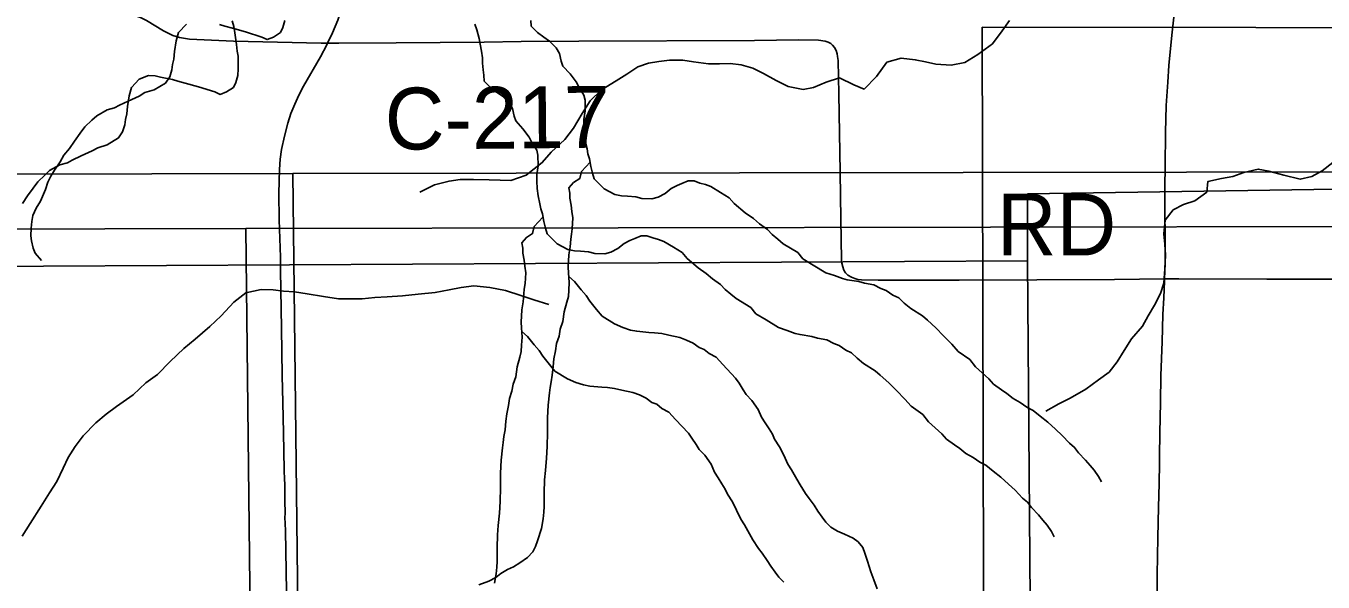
# Model space of a CAD drawing. Extents: x -21.1 to 50.3, y -4.9 to 22.1.
# Drawn here: x 3.578 to 4.771, y 19.642 to 20.154 of the extents above; entities that cross this region are included whole.
import ezdxf

# ---------------------------------------------------------------- set-up
doc = ezdxf.new("R2010")
doc.units = 0
for name, color, linetype in [('GM_X_County_Road', 7, 'Continuous'), ('GM_X_County_Road_Text', 7, 'Continuous'), ('GM_X_Minor_River', 7, 'Continuous'), ('GM_X_Section', 7, 'Continuous'), ('GM_X_Township_Road', 7, 'Continuous')]:
    doc.layers.add(name, color=color, linetype=linetype)

msp = doc.modelspace()

# ---------------------------------------------------------------- linework, layer by layer
at = {"layer": 'GM_X_County_Road'}
for points in [[(3.8559, 20.1379), (3.8605, 20.1476), (3.8653, 20.1591), (3.8684, 20.168), (3.8711, 20.1769), (3.8733, 20.1861), (3.8756, 20.1983), (3.8773, 20.2107), (3.8784, 20.2231), (3.8788, 20.2355), (3.8787, 20.2542), (3.8778, 20.2915), (3.8768, 20.3287), (3.8762, 20.3567), (3.8761, 20.3629), (3.8749, 20.4205)], [(3.8181, 19.6338), (3.817, 19.6897), (3.8166, 19.7021), (3.8167, 19.7052), (3.8165, 19.7176), (3.8164, 19.7331), (3.8162, 19.7363), (3.8159, 19.7456), (3.8153, 19.7797), (3.8147, 19.8077), (3.8142, 19.8325), (3.8135, 19.876), (3.8124, 19.9288), (3.8125, 19.9413), (3.8113, 19.9754), (3.811, 20.0002), (3.8115, 20.0219), (3.8123, 20.0312), (3.8136, 20.0403), (3.8162, 20.0524), (3.8194, 20.0644), (3.8222, 20.0732), (3.8256, 20.0818), (3.8294, 20.0903), (3.8337, 20.0985), (3.8493, 20.1254), (3.8551, 20.1364), (3.8559, 20.1379)], [(3.8559, 20.1379), (3.8661, 20.1381), (3.919, 20.1384), (3.9998, 20.1388), (4.034, 20.1394), (4.0868, 20.1398), (4.2484, 20.1404), (4.2888, 20.141), (4.3074, 20.1408), (4.3134, 20.1399), (4.3162, 20.139), (4.3187, 20.1376), (4.3203, 20.1362), (4.3221, 20.1339), (4.3236, 20.1313), (4.3244, 20.1282), (4.3248, 20.1256), (4.3253, 20.1221), (4.326, 20.0913), (4.3272, 20.0194), (4.3278, 19.976), (4.3284, 19.9388), (4.3287, 19.9357), (4.3295, 19.9324), (4.3306, 19.9292), (4.3321, 19.9267), (4.3344, 19.9245), (4.3375, 19.9227), (4.3406, 19.9215), (4.3433, 19.9208), (4.3468, 19.9203), (4.362, 19.92), (4.374, 19.9202), (4.3818, 19.9202), (4.4056, 19.9201), (4.4367, 19.9202), (4.5795, 19.9207), (4.6256, 19.9212)], [(4.6256, 19.9212), (4.6386, 19.9213), (4.7194, 19.9211), (4.7971, 19.9211)]]:
    msp.add_lwpolyline(points, dxfattribs=at)
at = {"layer": 'GM_X_Minor_River'}
for points in [[(3.7681, 20.1585), (3.7696, 20.1532), (3.7704, 20.1475), (3.772, 20.1369), (3.7728, 20.1308), (3.7736, 20.1262), (3.7737, 20.1145), (3.7733, 20.1084), (3.7715, 20.1019), (3.7692, 20.0973), (3.7628, 20.0931), (3.7571, 20.0908), (3.7521, 20.0931), (3.7372, 20.0979), (3.725, 20.1013), (3.7182, 20.1031), (3.7132, 20.1046), (3.7022, 20.1068), (3.6972, 20.108), (3.6911, 20.1083), (3.6827, 20.1048), (3.6756, 20.0972), (3.6733, 20.0896), (3.6719, 20.0797), (3.6711, 20.0729), (3.67, 20.0679), (3.6693, 20.063), (3.6674, 20.0565), (3.6636, 20.0508), (3.653, 20.0446), (3.6447, 20.0419), (3.6393, 20.0389), (3.6291, 20.0343), (3.6211, 20.0304), (3.6166, 20.0281), (3.6097, 20.0262), (3.6002, 20.0208), (3.5957, 20.0166), (3.5893, 20.0105), (3.5851, 20.0048), (3.5798, 19.9975), (3.5753, 19.9906)], [(3.8166, 20.1589), (3.8147, 20.1524), (3.8125, 20.1479), (3.806, 20.1436), (3.8003, 20.1413), (3.7954, 20.1436), (3.7805, 20.1484), (3.7683, 20.1518), (3.7614, 20.1537), (3.7565, 20.1551)], [(4.0427, 20.159), (4.0431, 20.1537), (4.0489, 20.1477), (4.0546, 20.1435), (4.06, 20.1397), (4.0661, 20.1337), (4.0692, 20.1284), (4.0707, 20.1216), (4.0723, 20.117), (4.0788, 20.1098), (4.0845, 20.1023), (4.0868, 20.0977), (4.0915, 20.0901), (4.0926, 20.0856), (4.0927, 20.0757), (4.0916, 20.0677), (4.0916, 20.0617), (4.092, 20.0548), (4.0928, 20.048), (4.0944, 20.0408), (4.0952, 20.0362), (4.0967, 20.0317), (4.0979, 20.0245), (4.0995, 20.0184), (4.101, 20.0131), (4.1102, 20.004), (4.1201, 19.9988), (4.1262, 19.9976), (4.1316, 19.9973), (4.1392, 19.9966), (4.1449, 19.9951), (4.154, 19.9948), (4.1597, 19.9963), (4.1662, 19.9998), (4.1719, 20.0044), (4.1772, 20.007), (4.1817, 20.009), (4.1874, 20.0113)], [(4.4828, 20.1588), (4.4763, 20.1493), (4.4672, 20.1375), (4.4539, 20.1277), (4.4418, 20.1201), (4.4293, 20.1178), (4.4153, 20.1186), (4.4058, 20.1208), (4.3963, 20.1227), (4.3834, 20.1242), (4.3702, 20.1204), (4.3607, 20.1075), (4.3493, 20.0958), (4.3398, 20.0996), (4.3266, 20.106), (4.3144, 20.1022), (4.3027, 20.0973), (4.2932, 20.0954), (4.2795, 20.0981), (4.2682, 20.1037), (4.2568, 20.1102), (4.247, 20.1151), (4.2363, 20.1182), (4.2261, 20.1193)], [(3.726, 20.1554), (3.7188, 20.1477), (3.7166, 20.1401), (3.7151, 20.1302), (3.7144, 20.1234), (3.7133, 20.1184), (3.7126, 20.1135), (3.7107, 20.107), (3.7069, 20.1013), (3.6963, 20.0952), (3.6879, 20.0925), (3.6826, 20.0894), (3.6724, 20.0848), (3.6644, 20.0809), (3.6599, 20.0786), (3.653, 20.0767), (3.6435, 20.0713), (3.639, 20.0671), (3.6325, 20.061), (3.6284, 20.0553), (3.6231, 20.048), (3.6186, 20.0412), (3.6133, 20.0351), (3.6099, 20.029), (3.6046, 20.0213), (3.6012, 20.0156), (3.5986, 20.0103), (3.5963, 20.0034), (3.5918, 19.9928), (3.588, 19.9863), (3.5847, 19.9794), (3.5839, 19.9741), (3.5832, 19.968), (3.5829, 19.9608), (3.5836, 19.9563), (3.5852, 19.9494), (3.5868, 19.9449), (3.5929, 19.9381)], [(3.9912, 20.1556), (3.9931, 20.1503), (3.9951, 20.1423), (3.9962, 20.137), (3.9974, 20.1305), (3.9982, 20.1244), (3.9982, 20.1195), (3.999, 20.1134), (3.9994, 20.1085), (3.9998, 20.1032), (4.0056, 20.0971), (4.0113, 20.093), (4.0167, 20.0892), (4.0228, 20.0832), (4.0259, 20.0779), (4.0274, 20.071), (4.029, 20.0665), (4.0355, 20.0593), (4.0412, 20.0517), (4.0435, 20.0472), (4.0482, 20.0396), (4.0493, 20.0351), (4.0494, 20.0252), (4.0483, 20.0172), (4.0483, 20.0111), (4.0487, 20.0043), (4.0495, 19.9975), (4.0511, 19.9903), (4.0519, 19.9857), (4.0534, 19.9812), (4.0546, 19.9739), (4.0562, 19.9679), (4.0577, 19.9626), (4.0669, 19.9535), (4.0768, 19.9482), (4.0829, 19.9471), (4.0883, 19.9468), (4.0959, 19.9461), (4.1016, 19.9446), (4.1107, 19.9442), (4.1164, 19.9458), (4.1229, 19.9493), (4.1286, 19.9538), (4.1339, 19.9565), (4.1384, 19.9585), (4.1441, 19.9608)], [(4.2261, 20.1193), (4.2163, 20.1189), (4.206, 20.1189), (4.1924, 20.1208), (4.1825, 20.1223), (4.1704, 20.1223), (4.1605, 20.1212), (4.1511, 20.1197), (4.1412, 20.1162), (4.131, 20.1094), (4.1211, 20.1033), (4.1078, 20.095), (4.0972, 20.0851), (4.09, 20.0734), (4.082, 20.0597), (4.0741, 20.0495), (4.0615, 20.0377), (4.0532, 20.0282), (4.0384, 20.0165), (4.0244, 20.0116), (4.0145, 20.0119), (4.0043, 20.0123), (3.9899, 20.0127), (3.9778, 20.0127), (3.9675, 20.0112), (3.9543, 20.0078), (3.9406, 20.0009)], [(4.0972, 20.0286), (4.0892, 20.0199), (4.0877, 20.0134), (4.082, 20.0099), (4.0778, 20.005), (4.0786, 20), (4.0787, 19.9955), (4.0798, 19.989), (4.0806, 19.9833), (4.0814, 19.9773), (4.0807, 19.9674), (4.08, 19.9624), (4.0796, 19.9579), (4.0789, 19.9507), (4.0778, 19.9434), (4.0771, 19.932), (4.0775, 19.9267), (4.078, 19.918), (4.0776, 19.9108), (4.0773, 19.9051), (4.0758, 19.8997), (4.0735, 19.891), (4.0721, 19.8819), (4.0698, 19.875), (4.0687, 19.8685), (4.0665, 19.8617), (4.0654, 19.8552), (4.0639, 19.8476), (4.0632, 19.8408), (4.0624, 19.8328), (4.0613, 19.8267), (4.0606, 19.8214), (4.0599, 19.8164), (4.0588, 19.805), (4.0581, 19.7933), (4.0582, 19.78), (4.0579, 19.767), (4.0572, 19.7564), (4.0561, 19.745), (4.0554, 19.7363), (4.0551, 19.7245), (4.0551, 19.712), (4.0548, 19.7066), (4.054, 19.7005), (4.0526, 19.6918), (4.0488, 19.6804), (4.047, 19.6751), (4.0447, 19.6701), (4.0398, 19.6651), (4.0326, 19.6602), (4.0269, 19.6563), (4.0212, 19.654), (4.0151, 19.6502), (4.0106, 19.6467), (4.0041, 19.6433), (3.995, 19.6398)], [(4.7803, 20.0283), (4.7704, 20.0207), (4.7609, 20.0154), (4.7503, 20.0128), (4.7352, 20.0166), (4.7215, 20.0203), (4.7117, 20.0222), (4.6984, 20.0192), (4.6882, 20.0154), (4.6779, 20.0135), (4.6654, 20.0109), (4.6643, 20.001), (4.6533, 19.993), (4.643, 19.9896), (4.6335, 19.9847), (4.626, 19.9752), (4.6248, 19.9627), (4.6259, 19.9532), (4.6263, 19.943), (4.6259, 19.9305), (4.6248, 19.9172), (4.6218, 19.9077), (4.6164, 19.8971), (4.6104, 19.8872), (4.6051, 19.8777), (4.5952, 19.866), (4.5884, 19.8554), (4.5819, 19.8451), (4.5747, 19.8356), (4.5648, 19.8284), (4.5531, 19.8197), (4.5387, 19.8114), (4.5284, 19.8064), (4.5163, 19.7996)], [(4.1874, 20.0113), (4.1928, 20.0113), (4.1981, 20.0094), (4.2034, 20.008), (4.2084, 20.0061), (4.2172, 20.0008), (4.2252, 19.9959), (4.2298, 19.9906), (4.2397, 19.9819), (4.2474, 19.9767), (4.2531, 19.9718), (4.2604, 19.9665), (4.2646, 19.9619), (4.27, 19.9578), (4.2749, 19.9536), (4.2883, 19.9454), (4.2929, 19.9397), (4.3024, 19.934), (4.3139, 19.9269), (4.3219, 19.9243), (4.3292, 19.9217), (4.3337, 19.9205), (4.3444, 19.9187), (4.3497, 19.9172), (4.3581, 19.9157), (4.3646, 19.9124), (4.3696, 19.9105), (4.3757, 19.9063), (4.381, 19.9037), (4.386, 19.8988), (4.3921, 19.8939), (4.4028, 19.8871), (4.4074, 19.8833), (4.4151, 19.8762), (4.4223, 19.869), (4.43, 19.8611), (4.4357, 19.8546), (4.4464, 19.8471), (4.4518, 19.8403), (4.464, 19.8293), (4.4683, 19.8244), (4.4755, 19.8191), (4.4805, 19.8158), (4.4862, 19.8112), (4.4927, 19.8075), (4.4988, 19.8033), (4.5046, 19.8003), (4.5111, 19.795), (4.5183, 19.7894), (4.5252, 19.7829), (4.5313, 19.7773), (4.5382, 19.7701), (4.5428, 19.7663), (4.5463, 19.7614), (4.5528, 19.7546), (4.557, 19.7497), (4.5608, 19.7452), (4.5647, 19.7395), (4.5674, 19.7346)], [(4.0539, 19.9781), (4.0459, 19.9693), (4.0444, 19.9629), (4.0387, 19.9594), (4.0346, 19.9545), (4.0353, 19.9495), (4.0354, 19.945), (4.0365, 19.9385), (4.0373, 19.9328), (4.0381, 19.9267), (4.0374, 19.9169), (4.0367, 19.9119), (4.0363, 19.9074), (4.0356, 19.9001), (4.0345, 19.8929), (4.0338, 19.8815), (4.0342, 19.8762), (4.0347, 19.8675), (4.0343, 19.8602), (4.034, 19.8545), (4.0325, 19.8492), (4.0302, 19.8405), (4.0288, 19.8313), (4.0265, 19.8245), (4.0254, 19.818), (4.0232, 19.8112), (4.0221, 19.8047), (4.0206, 19.7971), (4.0199, 19.7903), (4.0192, 19.7823), (4.018, 19.7762), (4.0173, 19.7709), (4.0166, 19.7659), (4.0155, 19.7545), (4.0148, 19.7427), (4.0149, 19.7295), (4.0146, 19.7165), (4.0139, 19.7059), (4.0128, 19.6945), (4.0121, 19.6858), (4.0118, 19.674), (4.0118, 19.6614), (4.0115, 19.6561), (4.0108, 19.65), (4.0093, 19.6413)], [(4.1441, 19.9608), (4.1495, 19.9608), (4.1548, 19.9589), (4.1602, 19.9574), (4.1651, 19.9556), (4.1739, 19.9503), (4.1819, 19.9454), (4.1865, 19.9401), (4.1965, 19.9314), (4.2041, 19.9262), (4.2098, 19.9212), (4.2171, 19.916), (4.2213, 19.9114), (4.2267, 19.9073), (4.2316, 19.9031), (4.245, 19.8948), (4.2496, 19.8892), (4.2592, 19.8835), (4.2706, 19.8764), (4.2786, 19.8738), (4.2859, 19.8711), (4.2904, 19.87), (4.3011, 19.8682), (4.3065, 19.8667), (4.3148, 19.8652), (4.3213, 19.8618), (4.3263, 19.86), (4.3324, 19.8558), (4.3377, 19.8532), (4.3427, 19.8483), (4.3488, 19.8434), (4.3595, 19.8366), (4.3641, 19.8328), (4.3718, 19.8257), (4.379, 19.8185), (4.3867, 19.8105), (4.3924, 19.8041), (4.4031, 19.7966), (4.4085, 19.7898), (4.4208, 19.7788), (4.425, 19.7739), (4.4322, 19.7686), (4.4372, 19.7652), (4.4429, 19.7607), (4.4494, 19.7569), (4.4555, 19.7528), (4.4613, 19.7498), (4.4678, 19.7445), (4.475, 19.7388), (4.4819, 19.7324), (4.488, 19.7268), (4.4949, 19.7196), (4.4995, 19.7158), (4.503, 19.7109), (4.5095, 19.7041), (4.5137, 19.6992), (4.5175, 19.6946), (4.5214, 19.689), (4.5241, 19.684)], [(4.0777, 19.9233), (4.0829, 19.9188), (4.089, 19.9112), (4.0936, 19.9059), (4.0971, 19.9006), (4.1032, 19.893), (4.1082, 19.887), (4.1197, 19.8798), (4.1273, 19.8765), (4.1345, 19.8742), (4.1402, 19.8731), (4.1513, 19.872), (4.1566, 19.8717), (4.1631, 19.871), (4.1696, 19.8695), (4.1799, 19.8673), (4.186, 19.865), (4.1921, 19.862), (4.1974, 19.8582), (4.202, 19.8564), (4.2066, 19.8526), (4.2131, 19.8492), (4.2192, 19.8424), (4.2311, 19.8299), (4.2342, 19.8254), (4.238, 19.8193), (4.2407, 19.8148), (4.246, 19.8095), (4.2518, 19.8012), (4.2549, 19.794), (4.2583, 19.7887), (4.2618, 19.7834), (4.2649, 19.7785), (4.2668, 19.7739), (4.2714, 19.7667), (4.2753, 19.7591), (4.2791, 19.7508), (4.2826, 19.7455), (4.2872, 19.7372), (4.2903, 19.7319), (4.2952, 19.7239), (4.2987, 19.7194), (4.3033, 19.713), (4.3068, 19.7077), (4.3106, 19.702), (4.314, 19.6974), (4.3186, 19.6929), (4.3248, 19.6891), (4.3312, 19.6865), (4.3393, 19.6828), (4.3438, 19.6794), (4.3481, 19.6741), (4.35, 19.6691), (4.3523, 19.6616), (4.3554, 19.6517), (4.3581, 19.6445), (4.3612, 19.6362)], [(3.5749, 19.6847), (3.5823, 19.6964), (3.5924, 19.7122), (3.6002, 19.7246), (3.6068, 19.7348), (3.6127, 19.7472), (3.6174, 19.757), (3.6237, 19.7672), (3.631, 19.777), (3.6426, 19.7889), (3.6522, 19.7968), (3.6618, 19.8038), (3.6772, 19.8146), (3.6888, 19.8255), (3.6995, 19.8333), (3.7111, 19.8453), (3.7238, 19.8572), (3.7342, 19.8658), (3.7477, 19.8774), (3.7581, 19.8871), (3.7697, 19.8999), (3.7808, 19.9084), (3.7949, 19.9116), (3.8059, 19.9111), (3.8154, 19.9098), (3.8253, 19.9093), (3.837, 19.9076), (3.8522, 19.9051), (3.8658, 19.903), (3.8768, 19.9028), (3.8875, 19.903), (3.8993, 19.904), (3.9107, 19.9046), (3.9247, 19.9055), (3.9392, 19.9072), (3.9548, 19.9088), (3.9677, 19.9113), (3.9788, 19.9134), (3.9902, 19.9147), (4.005, 19.9134), (4.0194, 19.9105), (4.0334, 19.9061), (4.0455, 19.9021), (4.0594, 19.8977)], [(4.0344, 19.8728), (4.0396, 19.8682), (4.0457, 19.8607), (4.0503, 19.8554), (4.0538, 19.8501), (4.0599, 19.8425), (4.0649, 19.8365), (4.0764, 19.8293), (4.084, 19.8259), (4.0912, 19.8237), (4.097, 19.8226), (4.108, 19.8215), (4.1133, 19.8212), (4.1198, 19.8204), (4.1263, 19.819), (4.1366, 19.8167), (4.1427, 19.8145), (4.1488, 19.8115), (4.1541, 19.8077), (4.1587, 19.8059), (4.1633, 19.8021), (4.1698, 19.7987), (4.1759, 19.7919), (4.1878, 19.7794), (4.1909, 19.7749), (4.1947, 19.7688), (4.1974, 19.7643), (4.2028, 19.759), (4.2085, 19.7507), (4.2116, 19.7435), (4.2151, 19.7382), (4.2185, 19.7329), (4.2216, 19.7279), (4.2235, 19.7234), (4.2281, 19.7162), (4.232, 19.7086), (4.2358, 19.7003), (4.2393, 19.695), (4.2439, 19.6867), (4.247, 19.6814), (4.252, 19.6734), (4.2554, 19.6689), (4.26, 19.6624), (4.2635, 19.6571), (4.2673, 19.6515), (4.2708, 19.6469), (4.2754, 19.6424)]]:
    msp.add_lwpolyline(points, dxfattribs=at)
at = {"layer": 'GM_X_Section'}
for points in [[(4.4577, 20.1527), (5.4645, 20.1514), (5.4617, 19.1492), (4.4602, 19.1433)], [(3.824, 20.0181), (3.8354, 19.0047), (3.8017, 19.0044), (2.7594, 19.0034), (2.785, 19.98), (2.7862, 20.0156)], [(3.824, 20.0181), (4.8512, 20.0198), (4.855, 19.0048), (4.8307, 19.0046), (3.8354, 19.0047)], [(4.4995, 19.9996), (5.4518, 20.0139), (5.4711, 18.9972), (4.5067, 19.0018), (4.4996, 19.9379)], [(3.7807, 19.9676), (3.7921, 18.9542), (3.7584, 18.9539), (2.7161, 18.9529), (2.7417, 19.9295), (2.7429, 19.9651)], [(3.7807, 19.9676), (4.8079, 19.9693), (4.8117, 18.9543), (4.7875, 18.9541), (3.7921, 18.9542)], [(3.4813, 19.9322), (4.4996, 19.9379), (4.5067, 19.0018), (4.506, 18.9401), (3.4851, 18.9204)]]:
    msp.add_lwpolyline(points, close=True, dxfattribs=at)
at = {"layer": 'GM_X_Township_Road'}
for points in [[(3.3105, 20.158), (3.3123, 20.1581), (3.3681, 20.1594), (3.4612, 20.1618), (3.5574, 20.1632), (3.6535, 20.1654), (3.669, 20.1649), (3.678, 20.1634), (3.6838, 20.1616), (3.6893, 20.159), (3.7051, 20.1492), (3.7136, 20.1452), (3.7197, 20.1433), (3.729, 20.1418), (3.7693, 20.1398), (3.8097, 20.1389), (3.85, 20.138), (3.8559, 20.1379)], [(4.6256, 19.9212), (4.626, 19.9354), (4.6262, 19.9502), (4.626, 19.9654), (4.6259, 19.9778), (4.6257, 19.9884), (4.6259, 20.006), (4.6262, 20.0246), (4.6265, 20.056), (4.627, 20.0807), (4.6285, 20.1022), (4.6295, 20.1176), (4.6323, 20.1453), (4.6345, 20.1674)], [(4.6184, 19.6119), (4.6186, 19.6492), (4.6194, 19.6833), (4.6199, 19.7113), (4.6204, 19.733), (4.6209, 19.7517), (4.621, 19.7579), (4.6211, 19.7796), (4.6217, 19.8077), (4.6222, 19.8325), (4.6234, 19.8634), (4.624, 19.8885), (4.6248, 19.9037), (4.6255, 19.9192), (4.6256, 19.9212)]]:
    msp.add_lwpolyline(points, dxfattribs=at)

# ---------------------------------------------------------------- texts
at = {"layer": 'GM_X_County_Road_Text'}
for s, rotation, p in [('C-217', 0.5463, (3.9087, 20.04)), ('RD', 0, (4.4713, 19.9428))]:
    msp.add_text(s, height=0.05682, rotation=rotation, dxfattribs=at).set_placement(p)

doc.saveas('drawing.dxf')
